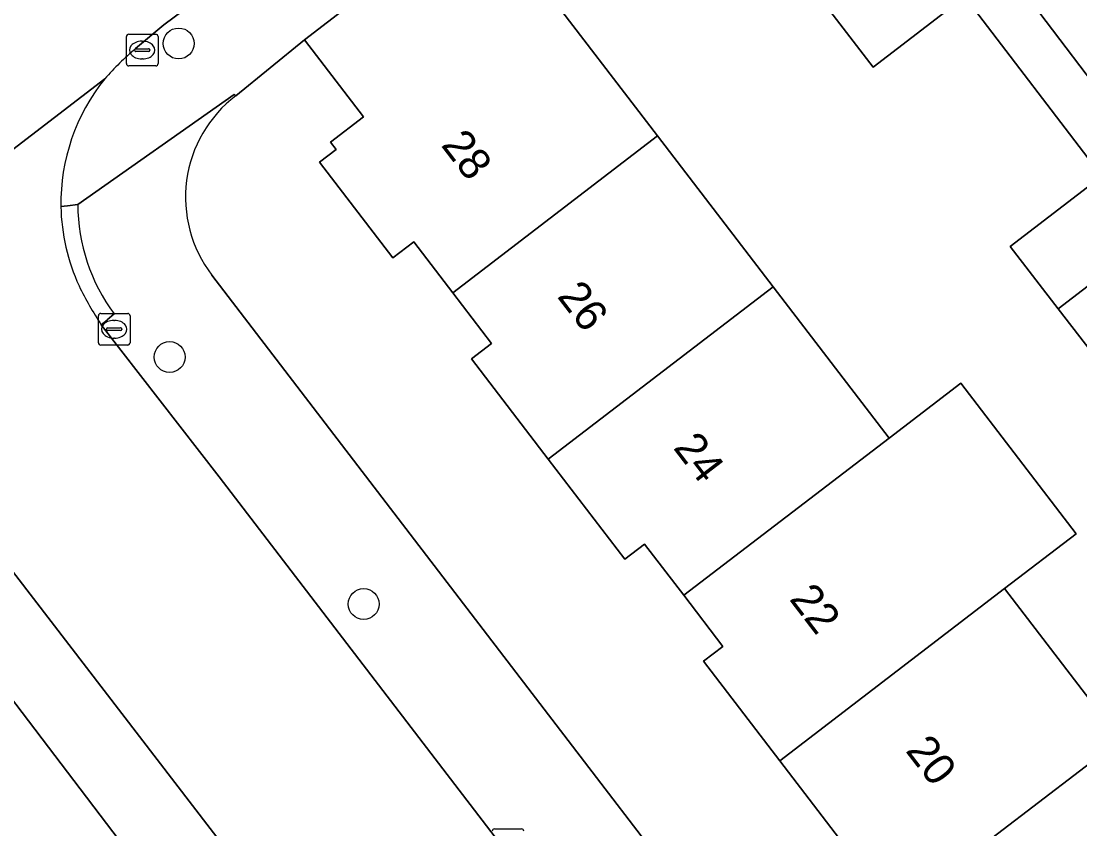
# Model space of a CAD drawing. Extents: x 159352 to 160617, y 385888 to 387323.
# Drawn here: x 160045.64 to 160079.09, y 386891.07 to 386916.61 of the extents above; entities that cross this region are included whole.
import ezdxf

# ---------------------------------------------------------------- set-up
doc = ezdxf.new("R2010")
doc.units = 0
for name, color, linetype in [('IMGEO_Boom', 7, 'Continuous'), ('IMGEO_Erf', 7, 'Continuous'), ('IMGEO_Kolk', 7, 'Continuous'), ('IMGEO_Muur', 7, 'Continuous'), ('IMGEO_Pand', 7, 'Continuous'), ('IMGEO_Pand_nummerreeks', 7, 'Continuous'), ('IMGEO_Rijbaan_lokaal_open', 7, 'Continuous'), ('IMGEO_Voetpad_open', 7, 'Continuous')]:
    doc.layers.add(name, color=color, linetype=linetype)

msp = doc.modelspace()

# ---------------------------------------------------------------- linework, layer by layer
at = {"layer": 'IMGEO_Boom'}
for centre in [(160050.616, 386915.904), (160050.331, 386905.989), (160056.462, 386898.179)]:
    msp.add_circle(centre, 0.489, dxfattribs=at)
at = {"layer": 'IMGEO_Erf'}
for points in [[(160076.729, 386918.322), (160081.016, 386912.655)], [(160062.024, 386917.843), (160065.748, 386912.981), (160069.402, 386908.211), (160073.068, 386903.426), (160075.33, 386905.158), (160078.975, 386900.399), (160076.713, 386898.667), (160080.374, 386893.887)], [(160079.884, 386905.605), (160078.41, 386907.518), (160076.896, 386909.483), (160079.788, 386911.712), (160075.456, 386917.389), (160072.564, 386915.16), (160071.09, 386917.073)], [(160072.012, 386890.082), (160069.608, 386893.225), (160067.204, 386896.369), (160067.816, 386896.837), (160066.578, 386898.455), (160065.341, 386900.073), (160064.717, 386899.595), (160062.293, 386902.765), (160059.87, 386905.933), (160060.504, 386906.418), (160059.276, 386908.023), (160058.049, 386909.628), (160057.389, 386909.122), (160055.069, 386912.155), (160055.592, 386912.556), (160055.415, 386912.788), (160056.461, 386913.588), (160054.589, 386916.017), (160052.423, 386914.253)], [(160051.664, 386908.582), (160103.386, 386840.991)], [(160017.397, 386863.753), (160019.635, 386860.84), (160025.285, 386865.176), (160023.051, 386868.107), (160025.016, 386869.605), (160026.946, 386871.076), (160029.18, 386868.145), (160031.289, 386869.745), (160034.791, 386872.442), (160032.573, 386875.418), (160034.566, 386876.903), (160036.512, 386878.353), (160038.717, 386875.394), (160042.34, 386878.185), (160040.131, 386881.074), (160044.138, 386884.139), (160049.105, 386887.938), (160051.314, 386885.05), (160052.45, 386885.989), (160050.372, 386888.557), (160041.998, 386899.579)]]:
    msp.add_lwpolyline(points, dxfattribs=at)
msp.add_arc((160054.879, 386911.038), 4.046, 127.3756, 217.3782, dxfattribs=at)
at = {"layer": 'IMGEO_Kolk'}
for p, q in [((160048.964, 386915.269), (160048.964, 386916.121)), ((160049.039, 386916.195), (160049.891, 386916.195)), ((160049.965, 386916.121), (160049.965, 386915.269)), ((160049.452, 386915.975), (160049.477, 386915.975)), ((160049.223, 386915.689), (160049.223, 386915.701)), ((160049.661, 386915.652), (160049.263, 386915.652)), ((160049.266, 386915.738), (160049.664, 386915.738)), ((160049.707, 386915.701), (160049.707, 386915.689)), ((160049.891, 386915.195), (160049.039, 386915.195)), ((160049.475, 386915.415), (160049.45, 386915.415)), ((160048.078, 386906.442), (160048.078, 386907.294)), ((160048.153, 386907.368), (160049.005, 386907.368)), ((160048.566, 386907.148), (160048.591, 386907.148)), ((160049.079, 386907.294), (160049.079, 386906.442)), ((160048.337, 386906.862), (160048.337, 386906.874)), ((160048.775, 386906.825), (160048.377, 386906.825)), ((160048.38, 386906.911), (160048.778, 386906.911)), ((160048.821, 386906.874), (160048.821, 386906.862)), ((160048.589, 386906.588), (160048.564, 386906.588)), ((160049.005, 386906.368), (160048.153, 386906.368)), ((160060.597, 386891.07), (160061.449, 386891.07))]:
    msp.add_line(p, q, dxfattribs=at)
for points in [[(160048.964, 386915.269), (160048.964, 386916.121)], [(160049.039, 386916.195), (160049.891, 386916.195)], [(160049.965, 386916.121), (160049.965, 386915.269)], [(160049.891, 386915.195), (160049.039, 386915.195)], [(160048.078, 386906.442), (160048.078, 386907.294)], [(160048.153, 386907.368), (160049.005, 386907.368)], [(160049.079, 386907.294), (160049.079, 386906.442)], [(160049.005, 386906.368), (160048.153, 386906.368)], [(160060.597, 386891.07), (160061.449, 386891.07)]]:
    msp.add_lwpolyline(points, dxfattribs=at)
for centre, radius, start, end in [((160049.041, 386916.119), 0.0765, 91.552, 178.448), ((160049.041, 386916.119), 0.0765, 91.552, 178.448), ((160049.889, 386916.119), 0.0765, 1.552, 88.448), ((160049.889, 386916.119), 0.0765, 1.552, 88.448), ((160049.263, 386915.698), 0.0403, 85.8775, 175.7526), ((160049.26, 386915.688), 0.0366, 178.938, 274.7102), ((160049.664, 386915.695), 0.043, 264.8664, 352.4533), ((160049.668, 386915.7), 0.0386, 1.7309, 96.639), ((160049.041, 386915.271), 0.0765, 181.552, 268.448), ((160049.041, 386915.271), 0.0765, 181.552, 268.448), ((160049.889, 386915.271), 0.0765, 271.552, 358.448), ((160049.889, 386915.271), 0.0765, 271.552, 358.448), ((160048.155, 386907.292), 0.0765, 91.552, 178.448), ((160048.155, 386907.292), 0.0765, 91.552, 178.448), ((160049.003, 386907.292), 0.0765, 1.552, 88.448), ((160049.003, 386907.292), 0.0765, 1.552, 88.448), ((160048.377, 386906.871), 0.0403, 85.8775, 175.7526), ((160048.374, 386906.861), 0.0366, 178.938, 274.7102), ((160048.778, 386906.868), 0.043, 264.8664, 352.4533), ((160048.782, 386906.873), 0.0386, 1.7309, 96.639), ((160048.155, 386906.444), 0.0765, 181.552, 268.448), ((160048.155, 386906.444), 0.0765, 181.552, 268.448), ((160049.003, 386906.444), 0.0765, 271.552, 358.448), ((160049.003, 386906.444), 0.0765, 271.552, 358.448), ((160060.599, 386890.994), 0.0765, 91.552, 178.448), ((160060.599, 386890.994), 0.0765, 91.552, 178.448), ((160061.447, 386890.994), 0.0765, 1.552, 88.448), ((160061.447, 386890.994), 0.0765, 1.552, 88.448)]:
    msp.add_arc(centre, radius, start, end, dxfattribs=at)
for centre, major_axis, ratio, start_param, end_param in [((160049.451, 386915.695), (-0.387, 0.002), 0.722429, 4.712389, 7.853982), ((160049.476, 386915.695), (-0.39, 0.002), 0.717154, 1.570796, 4.712389), ((160048.565, 386906.868), (-0.387, 0.002), 0.722429, 4.712389, 7.853982), ((160048.59, 386906.868), (-0.39, 0.002), 0.717154, 1.570796, 4.712389)]:
    msp.add_ellipse(centre, major_axis=major_axis, ratio=ratio, start_param=start_param, end_param=end_param, dxfattribs=at)
at = {"layer": 'IMGEO_Muur'}
msp.add_lwpolyline([(160050.372, 386888.557), (160041.998, 386899.579)], dxfattribs=at)
at = {"layer": 'IMGEO_Pand'}
for points in [[(160054.589, 386916.017), (160056.461, 386913.588), (160055.415, 386912.788), (160055.592, 386912.556), (160055.069, 386912.155), (160057.389, 386909.122), (160058.049, 386909.628), (160059.276, 386908.023), (160065.748, 386912.981), (160062.024, 386917.843), (160061.838, 386917.701), (160059.952, 386920.149)], [(160071.09, 386917.073), (160072.564, 386915.16), (160075.456, 386917.389), (160073.988, 386919.294)], [(160059.276, 386908.023), (160060.504, 386906.418), (160059.87, 386905.933), (160062.293, 386902.765), (160069.402, 386908.211), (160065.748, 386912.981)], [(160079.788, 386911.712), (160076.896, 386909.483), (160078.41, 386907.518), (160081.309, 386909.738)], [(160079.884, 386905.605), (160082.776, 386907.834), (160081.309, 386909.738), (160078.41, 386907.518)], [(160073.068, 386903.426), (160069.402, 386908.211), (160062.293, 386902.765), (160064.717, 386899.595), (160065.341, 386900.073), (160066.578, 386898.455)], [(160076.713, 386898.667), (160078.975, 386900.399), (160075.33, 386905.158), (160073.068, 386903.426), (160066.578, 386898.455), (160067.816, 386896.837), (160067.204, 386896.369), (160069.608, 386893.225)], [(160080.374, 386893.887), (160076.713, 386898.667), (160069.608, 386893.225), (160072.012, 386890.082), (160072.646, 386890.567), (160073.9, 386888.928)], [(160085.885, 386890.591), (160082.248, 386895.34), (160080.374, 386893.887), (160073.9, 386888.928), (160075.153, 386887.289), (160074.488, 386886.78), (160076.859, 386883.679), (160084.003, 386889.15)]]:
    msp.add_lwpolyline(points, close=True, dxfattribs=at)
at = {"layer": 'IMGEO_Rijbaan_lokaal_open'}
for points in [[(160049.249, 386915.743), (160050.15, 386916.494), (160051.65, 386917.623), (160081.147, 386940.022), (160081.284, 386940.126), (160082.322, 386940.926)], [(159987.2, 386868.071), (159994.649, 386873.626), (160000, 386877.715), (160012.298, 386887.114), (160034.51, 386904.205), (160048.284, 386914.788)], [(160048.284, 386914.788), (160034.51, 386904.205)], [(160092.233, 386849.711), (160082.548, 386862.162), (160051.9, 386902.206), (160048.172, 386907.012)], [(160042.42, 386903.008), (160042.666, 386902.719), (160052.172, 386890.359), (160054.502, 386887.329), (160055.914, 386885.493), (160061.716, 386877.887), (160070.398, 386866.622), (160087.641, 386844.155), (160094.246, 386835.709), (160094.355, 386835.569), (160094.798, 386834.99)]]:
    msp.add_lwpolyline(points, dxfattribs=at)
for centre, radius, start, end in [((160055.965, 386907.992), 10.256, 130.9063, 138.4969), ((160053.176, 386910.846), 6.283, 141.1372, 180.9077), ((160053.227, 386910.882), 6.335, 181.2346, 204.6545), ((160055.51, 386912.022), 8.885, 205.1895, 214.3203)]:
    msp.add_arc(centre, radius, start, end, dxfattribs=at)
at = {"layer": 'IMGEO_Voetpad_open'}
for points in [[(160082.322, 386940.926), (160081.284, 386940.126), (160081.147, 386940.022), (160051.65, 386917.623), (160050.15, 386916.494), (160049.249, 386915.743)], [(160046.894, 386910.746), (160047.104, 386910.773), (160047.429, 386910.814), (160052.372, 386914.29), (160052.423, 386914.253), (160054.589, 386916.017), (160059.952, 386920.149), (160068.409, 386926.535), (160068.46, 386926.574), (160069.63, 386927.473), (160083.14, 386937.852)], [(160081.016, 386912.655), (160076.729, 386918.322)], [(160075.456, 386917.389), (160079.788, 386911.712)], [(160052.423, 386914.253), (160052.372, 386914.29), (160047.429, 386910.814)], [(160047.429, 386910.814), (160047.104, 386910.773), (160046.894, 386910.746)], [(160103.386, 386840.991), (160051.664, 386908.582)], [(160048.575, 386907.353), (160048.352, 386907.165), (160048.355, 386907.161), (160048.358, 386907.157), (160048.172, 386907.012), (160051.9, 386902.206), (160082.548, 386862.162), (160092.233, 386849.711), (160100.199, 386839.288)], [(160048.172, 386907.012), (160048.358, 386907.157), (160048.355, 386907.161), (160048.352, 386907.165), (160048.575, 386907.353)], [(160051.784, 386890.057), (160052.172, 386890.359), (160042.666, 386902.719), (160042.42, 386903.008)], [(160040.654, 386901.414), (160041.998, 386899.579), (160050.372, 386888.557), (160052.45, 386885.989), (160053.221, 386884.732), (160053.322, 386884.606), (160054.103, 386883.637), (160054.248, 386883.438), (160059.623, 386876.684), (160059.626, 386876.669), (160071.533, 386861.02), (160072.459, 386859.702), (160073.442, 386858.419), (160078.891, 386851.512), (160090.695, 386836.1), (160091.565, 386834.824), (160092.295, 386833.872), (160092.792, 386833.233)]]:
    msp.add_lwpolyline(points, dxfattribs=at)
for centre, radius, start, end in [((160055.965, 386907.992), 10.256, 130.9063, 138.4969), ((160053.176, 386910.846), 6.283, 141.1372, 180.9077), ((160054.879, 386911.038), 4.046, 127.3756, 217.3782), ((160053.227, 386910.882), 6.335, 181.2346, 204.6545), ((160053.306, 386910.84), 5.877, 180.2521, 216.3892), ((160053.306, 386910.84), 5.877, 180.2521, 216.3892), ((160055.51, 386912.022), 8.885, 205.1895, 214.3203)]:
    msp.add_arc(centre, radius, start, end, dxfattribs=at)

# ---------------------------------------------------------------- texts
at = {"layer": 'IMGEO_Pand_nummerreeks'}
for s, rotation, p in [('28', 307.4708, (160058.885, 386912.686)), ('26', 307.4708, (160062.553, 386907.902)), ('24', 307.4708, (160066.222, 386903.115)), ('22', 307.4712, (160069.89, 386898.33)), ('20', 307.4708, (160073.562, 386893.538))]:
    msp.add_text(s, height=1, rotation=rotation, dxfattribs=at).set_placement(p)

doc.saveas('drawing.dxf')
